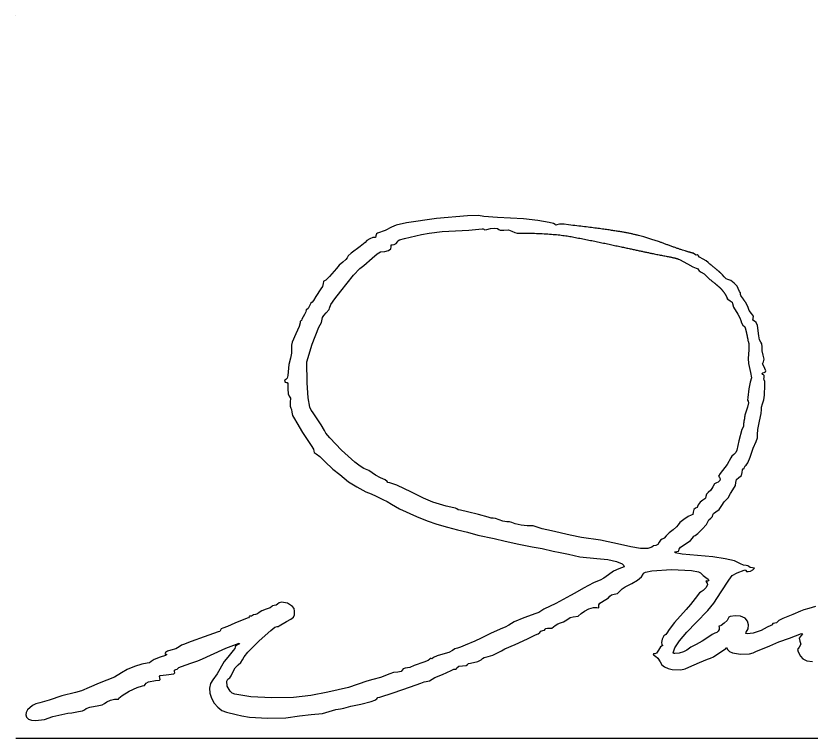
# Model space of a CAD drawing. Extents: x 0 to 34, y 0 to 22.
# Drawn here: x 24.5 to 25.05, y 8.816 to 9.316 of the extents above; entities that cross this region are included whole.
import ezdxf

# ---------------------------------------------------------------- set-up
doc = ezdxf.new("R2010")
doc.units = 0
doc.layers.add('SH_Data', color=7, linetype='Continuous')
doc.layers.add('SH_Text', color=7, linetype='Continuous')

msp = doc.modelspace()

# ---------------------------------------------------------------- linework, layer by layer
at = {"layer": 'SH_Data'}
for p, q in [((24.5, 9.316), (24.5, 9.316)), ((24.5, 8.816), (28, 8.816))]:
    msp.add_line(p, q, dxfattribs=at)
at = {"layer": 'SH_Text'}
msp.add_line((24.99279, 9.11981), (24.99243, 9.12063), dxfattribs=at)
for points in [[(24.88266, 9.17131), (24.87945, 9.17171), (24.87637, 9.17174), (24.87441, 9.17133), (24.87367, 9.17112), (24.87336, 9.17155), (24.87215, 9.1723), (24.86924, 9.17291), (24.86121, 9.17428), (24.85134, 9.17546), (24.83332, 9.17635), (24.824, 9.17722), (24.82018, 9.17775), (24.81259, 9.17756), (24.79125, 9.17564), (24.77029, 9.17267), (24.76318, 9.17116), (24.76003, 9.16983), (24.75559, 9.16735), (24.75042, 9.16557), (24.74958, 9.16505), (24.74923, 9.16379), (24.74899, 9.16268), (24.74839, 9.16252), (24.74704, 9.1625), (24.745, 9.1617), (24.74298, 9.16047), (24.74168, 9.15917), (24.73835, 9.15635), (24.7322, 9.15184), (24.73008, 9.14983), (24.72927, 9.14854), (24.7284, 9.14726), (24.72631, 9.14554), (24.72383, 9.14344), (24.722, 9.14122), (24.71719, 9.13549), (24.71461, 9.13313), (24.71323, 9.13242), (24.71291, 9.1321), (24.71277, 9.1307), (24.71228, 9.12871), (24.71109, 9.127), (24.70762, 9.12165), (24.70612, 9.11895), (24.70504, 9.11783), (24.70423, 9.11707), (24.70336, 9.11523), (24.7024, 9.11339), (24.70139, 9.11262), (24.7008, 9.11246), (24.70088, 9.11207), (24.70077, 9.11105), (24.69973, 9.10935), (24.69802, 9.106), (24.69777, 9.10516), (24.69718, 9.10481), (24.69672, 9.10445), (24.69681, 9.10358), (24.69613, 9.10085), (24.69386, 9.09599), (24.69116, 9.09013), (24.69077, 9.08808), (24.69084, 9.08599), (24.69081, 9.08245), (24.69015, 9.07905), (24.68906, 9.07474), (24.68817, 9.0671), (24.68769, 9.0652), (24.68689, 9.06421), (24.68608, 9.0637), (24.6859, 9.06305), (24.6863, 9.06251), (24.68723, 9.06228), (24.6879, 9.06208), (24.68828, 9.0614), (24.68836, 9.05787), (24.68848, 9.05439), (24.68929, 9.05275), (24.69006, 9.05135), (24.68998, 9.04847), (24.68987, 9.04582), (24.69029, 9.04443), (24.69085, 9.0434), (24.69109, 9.04161), (24.6916, 9.03932), (24.69281, 9.0371), (24.69453, 9.03436), (24.69841, 9.02757), (24.70439, 9.01868), (24.70596, 9.01615), (24.70629, 9.01457), (24.70651, 9.01369), (24.70785, 9.01285), (24.71046, 9.01098), (24.71376, 9.00759), (24.71941, 9.00211), (24.72435, 8.99851), (24.73032, 8.99341), (24.73607, 8.98993), (24.74226, 8.98653), (24.74584, 8.98502), (24.74933, 8.98342), (24.754, 8.98118), (24.75704, 8.97992), (24.75992, 8.9779), (24.7656, 8.97481), (24.77744, 8.96948), (24.78482, 8.9664), (24.79133, 8.96418), (24.79871, 8.96197), (24.80566, 8.96028), (24.81272, 8.95847), (24.81967, 8.95648), (24.83115, 8.9543), (24.83864, 8.95242), (24.84819, 8.95031), (24.85731, 8.94854), (24.86425, 8.94718), (24.87192, 8.94548), (24.87669, 8.94441), (24.88254, 8.94344), (24.89038, 8.94155), (24.9021, 8.94029), (24.90977, 8.93958), (24.91576, 8.93832), (24.91966, 8.93663), (24.92071, 8.93566), (24.92109, 8.93464), (24.91736, 8.93316), (24.91371, 8.93153), (24.9102, 8.92902), (24.90708, 8.92666), (24.90438, 8.92539), (24.90151, 8.92414), (24.89977, 8.92339), (24.893, 8.91992), (24.88686, 8.91644), (24.88391, 8.91481), (24.87387, 8.90908), (24.86547, 8.90516), (24.86348, 8.90392), (24.86203, 8.90292), (24.85991, 8.90229), (24.85158, 8.89919), (24.84502, 8.89648), (24.84125, 8.89431), (24.83874, 8.89277), (24.83686, 8.89214), (24.82909, 8.88867), (24.82216, 8.88519), (24.81765, 8.88312), (24.81102, 8.88045), (24.80778, 8.87905), (24.8056, 8.87825), (24.80395, 8.87778), (24.80233, 8.87666), (24.79972, 8.87524), (24.79567, 8.87406), (24.79167, 8.87295), (24.78916, 8.87174), (24.78797, 8.87099), (24.78714, 8.87101), (24.78673, 8.87116), (24.78656, 8.87069), (24.78535, 8.86973), (24.78244, 8.86868), (24.77571, 8.86622), (24.77272, 8.86491), (24.76941, 8.86449), (24.76803, 8.86402), (24.76746, 8.86306), (24.76673, 8.86206), (24.76438, 8.86176), (24.76148, 8.86138), (24.75884, 8.86049), (24.75243, 8.85786), (24.74719, 8.85656), (24.74285, 8.85535), (24.73033, 8.85105), (24.71604, 8.84785), (24.70409, 8.84556), (24.69215, 8.84411), (24.67727, 8.84378), (24.66266, 8.84453), (24.65151, 8.84632), (24.64975, 8.84714), (24.64827, 8.84846), (24.64635, 8.85193), (24.64614, 8.85545), (24.6468, 8.85682), (24.64803, 8.8577), (24.64911, 8.85904), (24.65026, 8.8617), (24.65177, 8.86472), (24.65384, 8.86673), (24.65569, 8.86835), (24.65677, 8.87026), (24.65798, 8.87224), (24.66065, 8.8754), (24.66851, 8.88341), (24.6765, 8.89061), (24.67936, 8.89277), (24.68081, 8.89334), (24.68161, 8.8932), (24.68227, 8.89365), (24.68732, 8.89678), (24.69041, 8.89843), (24.69207, 8.89978), (24.69277, 8.90142), (24.69298, 8.90394), (24.69261, 8.90562), (24.69152, 8.90716), (24.68798, 8.90944), (24.68396, 8.91014), (24.68228, 8.9097), (24.68109, 8.90863), (24.68022, 8.90802), (24.67887, 8.90776), (24.67768, 8.90756), (24.67718, 8.90708), (24.67605, 8.90627), (24.67331, 8.90526), (24.67028, 8.9041), (24.66843, 8.9029), (24.66726, 8.90204), (24.66584, 8.90169), (24.66457, 8.90143), (24.66372, 8.9008), (24.6631, 8.90033), (24.66237, 8.90042), (24.6618, 8.9005), (24.66156, 8.9), (24.66111, 8.89935), (24.66002, 8.89908), (24.65168, 8.89561), (24.6464, 8.89316), (24.64324, 8.89214), (24.64208, 8.89175), (24.64159, 8.89084), (24.64114, 8.88992), (24.64005, 8.88953), (24.6368, 8.88835), (24.63031, 8.88608), (24.62134, 8.88292), (24.61592, 8.88085), (24.61455, 8.88036), (24.61301, 8.87918), (24.61066, 8.87782), (24.60737, 8.87691), (24.60497, 8.87623), (24.60346, 8.87524), (24.60318, 8.87432), (24.60448, 8.87385), (24.60359, 8.87328), (24.59993, 8.87199), (24.59574, 8.87037), (24.59359, 8.86901), (24.59254, 8.86818), (24.59099, 8.86784), (24.58714, 8.86721), (24.58204, 8.86558), (24.57695, 8.86341), (24.57309, 8.86116), (24.56825, 8.85828), (24.56297, 8.85612), (24.55759, 8.85395), (24.55064, 8.85102), (24.5455, 8.84879), (24.54133, 8.84753), (24.53182, 8.84518), (24.5231, 8.84222), (24.51659, 8.84044), (24.51391, 8.83975), (24.51155, 8.83862), (24.5081, 8.83549), (24.5072, 8.83375), (24.50695, 8.83204), (24.50743, 8.83049), (24.50875, 8.82922), (24.51086, 8.82843), (24.51357, 8.82814), (24.51981, 8.82888), (24.52556, 8.83097), (24.53601, 8.83334), (24.53874, 8.83341), (24.54326, 8.83436), (24.54601, 8.83485), (24.5474, 8.83569), (24.54865, 8.83652), (24.5511, 8.83736), (24.55739, 8.83847), (24.55981, 8.83898), (24.56136, 8.83991), (24.56301, 8.84112), (24.56558, 8.84223), (24.56822, 8.84293), (24.57008, 8.84293), (24.57093, 8.84296), (24.57128, 8.84369), (24.57347, 8.84561), (24.57849, 8.84847), (24.58402, 8.85107), (24.58772, 8.85221), (24.58899, 8.85245), (24.58951, 8.85304), (24.59013, 8.85409), (24.59175, 8.855), (24.59667, 8.85583), (24.59946, 8.8561), (24.59977, 8.85667), (24.59961, 8.85769), (24.59947, 8.85875), (24.59995, 8.85935), (24.60405, 8.85987), (24.6093, 8.86051), (24.60997, 8.86116), (24.60978, 8.86222), (24.60979, 8.86315), (24.61069, 8.86349), (24.61167, 8.86371), (24.61208, 8.86425), (24.61285, 8.86494), (24.61468, 8.86553), (24.62115, 8.86781), (24.62585, 8.86957), (24.62915, 8.87085), (24.63465, 8.87339), (24.64537, 8.87819), (24.65448, 8.88165), (24.65488, 8.88131), (24.65351, 8.88051), (24.65198, 8.87959), (24.6517, 8.87885), (24.65156, 8.87796), (24.65041, 8.87663), (24.64854, 8.87434), (24.64678, 8.87215), (24.64425, 8.86901), (24.63934, 8.86045), (24.63628, 8.8563), (24.63463, 8.85379), (24.63402, 8.85066), (24.63435, 8.84719), (24.63548, 8.84363), (24.63732, 8.84026), (24.63973, 8.83736), (24.64262, 8.83518), (24.64585, 8.83399), (24.65244, 8.83238), (24.65642, 8.83137), (24.66165, 8.8306), (24.67423, 8.8298), (24.68691, 8.83004), (24.69641, 8.83141), (24.70446, 8.83224), (24.71228, 8.83306), (24.7216, 8.83574), (24.72474, 8.83619), (24.72699, 8.83676), (24.73186, 8.83805), (24.73882, 8.8396), (24.74605, 8.84142), (24.74853, 8.84219), (24.74983, 8.8432), (24.75064, 8.84404), (24.75194, 8.84439), (24.76117, 8.84738), (24.7731, 8.85139), (24.78033, 8.85406), (24.7826, 8.85508), (24.78399, 8.85523), (24.78622, 8.85564), (24.79003, 8.85792), (24.79524, 8.85997), (24.80141, 8.8627), (24.80317, 8.86368), (24.80421, 8.86378), (24.80475, 8.86382), (24.80529, 8.86467), (24.80652, 8.86575), (24.80922, 8.8661), (24.81161, 8.86635), (24.8126, 8.86696), (24.81321, 8.86758), (24.81466, 8.86783), (24.8198, 8.86914), (24.82207, 8.87025), (24.82302, 8.87122), (24.82415, 8.87192), (24.82686, 8.87255), (24.83021, 8.87346), (24.83286, 8.87482), (24.83611, 8.87651), (24.83857, 8.87771), (24.84559, 8.88084), (24.85427, 8.88479), (24.85976, 8.88742), (24.86163, 8.88819), (24.86268, 8.88921), (24.86348, 8.89005), (24.86478, 8.8904), (24.86594, 8.89067), (24.86642, 8.89132), (24.86687, 8.89193), (24.86794, 8.89209), (24.87103, 8.89223), (24.87342, 8.89393), (24.87525, 8.89523), (24.87711, 8.89583), (24.87917, 8.8965), (24.88146, 8.89795), (24.88375, 8.89939), (24.8858, 8.90005), (24.88924, 8.90051), (24.89128, 8.90223), (24.89355, 8.90399), (24.89669, 8.90547), (24.89985, 8.90638), (24.90223, 8.90639), (24.90352, 8.90623), (24.9035, 8.90715), (24.90351, 8.9083), (24.90435, 8.90951), (24.90833, 8.91193), (24.91018, 8.91304), (24.91124, 8.91427), (24.91231, 8.9152), (24.91424, 8.91557), (24.91645, 8.9161), (24.91811, 8.91768), (24.91976, 8.91946), (24.92182, 8.92077), (24.92646, 8.92302), (24.93039, 8.92545), (24.93311, 8.92771), (24.93413, 8.92946), (24.93457, 8.93017), (24.93581, 8.93079), (24.94025, 8.93177), (24.95382, 8.93262), (24.96768, 8.93197), (24.97248, 8.93106), (24.97396, 8.93046), (24.97467, 8.92976), (24.97574, 8.92851), (24.97766, 8.92722), (24.9793, 8.92605), (24.97967, 8.92507), (24.97906, 8.92462), (24.97834, 8.92473), (24.97777, 8.92483), (24.97753, 8.92438), (24.97859, 8.92318), (24.97869, 8.9221), (24.97754, 8.92014), (24.97583, 8.91824), (24.97428, 8.91736), (24.97317, 8.91666), (24.97014, 8.91255), (24.96711, 8.9084), (24.96404, 8.90501), (24.95596, 8.8961), (24.9522, 8.8913), (24.95062, 8.88867), (24.94995, 8.8878), (24.94865, 8.88682), (24.94748, 8.88461), (24.94685, 8.88224), (24.9472, 8.88081), (24.94785, 8.88022), (24.94741, 8.88), (24.94624, 8.87908), (24.9449, 8.8769), (24.94351, 8.87476), (24.94225, 8.87427), (24.94142, 8.87437), (24.94107, 8.87398), (24.94157, 8.87333), (24.94278, 8.8728), (24.94442, 8.87145), (24.94594, 8.86872), (24.94716, 8.86684), (24.94906, 8.86531), (24.9515, 8.86415), (24.9543, 8.86341), (24.96032, 8.86325), (24.96321, 8.8639), (24.96581, 8.86508), (24.97319, 8.86829), (24.97879, 8.87061), (24.98087, 8.8713), (24.98285, 8.8722), (24.98583, 8.87434), (24.99048, 8.87738), (24.99115, 8.8777), (24.99145, 8.87847), (24.99184, 8.87856), (24.99273, 8.87727), (24.99397, 8.87601), (24.99602, 8.87505), (25.00165, 8.87406), (25.0078, 8.87441), (25.0105, 8.87511), (25.01266, 8.87619), (25.01578, 8.87738), (25.02188, 8.87997), (25.02817, 8.88257), (25.03554, 8.8851), (25.04377, 8.88836), (25.04455, 8.88823), (25.0436, 8.88703), (25.0423, 8.88515), (25.04278, 8.88304), (25.04329, 8.88093), (25.04216, 8.87907), (25.04105, 8.87734), (25.04161, 8.87581), (25.0432, 8.87281), (25.04468, 8.87078), (25.04746, 8.86952), (25.0515, 8.86907)], [(25.00359, 9.03182), (25.00264, 9.02972), (25.00054, 9.02191), (24.99908, 9.01525), (24.99848, 9.01381), (24.997, 9.0124), (24.99551, 9.01116), (24.99489, 9.0101), (24.99228, 9.00543), (24.98756, 8.99908), (24.98638, 8.99731), (24.98705, 8.99632), (24.98759, 8.99541), (24.98724, 8.99425), (24.98627, 8.99325), (24.9849, 8.99283), (24.98373, 8.992), (24.98245, 8.99001), (24.98097, 8.9877), (24.97932, 8.9861), (24.97805, 8.98482), (24.97753, 8.98328), (24.97734, 8.98205), (24.97687, 8.98155), (24.97553, 8.98084), (24.97375, 8.97924), (24.97228, 8.9775), (24.97186, 8.97638), (24.97167, 8.97575), (24.97058, 8.97522), (24.96928, 8.97432), (24.96885, 8.97251), (24.96851, 8.97086), (24.96757, 8.97026), (24.96537, 8.96941), (24.96232, 8.96743), (24.9596, 8.9652), (24.95843, 8.9636), (24.95742, 8.96216), (24.95498, 8.96029), (24.95213, 8.95812), (24.95011, 8.95594), (24.94874, 8.95441), (24.94746, 8.95377), (24.94635, 8.95313), (24.94541, 8.9516), (24.94435, 8.95004), (24.94294, 8.94943), (24.94145, 8.94904), (24.94018, 8.9481), (24.93753, 8.94724), (24.93245, 8.94733), (24.92581, 8.94831), (24.9185, 8.95008), (24.90461, 8.95306), (24.89164, 8.95488), (24.88378, 8.95658), (24.87076, 8.95939), (24.86422, 8.96083), (24.86008, 8.96218), (24.858, 8.96295), (24.85642, 8.963), (24.8539, 8.96294), (24.84976, 8.96348), (24.84566, 8.96434), (24.84324, 8.96523), (24.84179, 8.96575), (24.83977, 8.96583), (24.8372, 8.96611), (24.83444, 8.96712), (24.83206, 8.96808), (24.83043, 8.96822), (24.82895, 8.96828), (24.82698, 8.96901), (24.82014, 8.97079), (24.81271, 8.97254), (24.80777, 8.97373), (24.80618, 8.974), (24.8052, 8.97464), (24.80438, 8.97521), (24.80319, 8.97531), (24.79784, 8.97649), (24.78873, 8.97944), (24.78222, 8.98201), (24.77397, 8.98622), (24.76382, 8.9911), (24.75883, 8.99283), (24.75757, 8.99306), (24.75704, 8.99359), (24.75571, 8.9947), (24.75249, 8.99628), (24.74889, 8.9981), (24.74663, 8.99976), (24.74438, 9.00128), (24.7408, 9.00277), (24.73831, 9.0042), (24.73462, 9.00708), (24.7255, 9.01534), (24.71724, 9.02387), (24.71462, 9.02709), (24.71364, 9.029), (24.71123, 9.03295), (24.70754, 9.0384), (24.70523, 9.04188), (24.70431, 9.04309), (24.70351, 9.0451), (24.70232, 9.05167), (24.7016, 9.06203), (24.7013, 9.0766), (24.70509, 9.08874), (24.7097, 9.10047), (24.71145, 9.10368), (24.71233, 9.10721), (24.71309, 9.10862), (24.71487, 9.11046), (24.71683, 9.11262), (24.71699, 9.11369), (24.7181, 9.1161), (24.72068, 9.12006), (24.72485, 9.12548), (24.73371, 9.1365), (24.73803, 9.14103), (24.74078, 9.14323), (24.74672, 9.14822), (24.75016, 9.15128), (24.75248, 9.15256), (24.75552, 9.15287), (24.75797, 9.15367), (24.75952, 9.15482), (24.75987, 9.15616), (24.75978, 9.15747), (24.76056, 9.1576), (24.76178, 9.15773), (24.76318, 9.15848), (24.76424, 9.15949), (24.76442, 9.16037), (24.76563, 9.16106), (24.76902, 9.16191), (24.78074, 9.16461), (24.78619, 9.16562), (24.795, 9.16662), (24.81347, 9.16774), (24.8228, 9.16847), (24.82357, 9.16869), (24.82389, 9.16825), (24.82444, 9.16778), (24.82611, 9.1682), (24.82865, 9.16883), (24.83133, 9.16902), (24.83344, 9.16877), (24.8343, 9.1681), (24.83519, 9.16755), (24.8378, 9.16775), (24.84099, 9.16789), (24.84341, 9.16696), (24.84536, 9.16601), (24.84707, 9.16567)], [(24.97913, 9.14526), (24.97794, 9.14651), (24.97579, 9.14768), (24.97334, 9.14896), (24.97232, 9.15009), (24.97215, 9.15064), (24.97175, 9.15054), (24.97096, 9.15045), (24.96987, 9.15104), (24.96875, 9.15168)], [(24.95871, 9.1476), (24.95937, 9.14734), (24.96489, 9.14431), (24.96854, 9.14216), (24.97089, 9.14127), (24.9719, 9.14101), (24.97232, 9.14038), (24.97294, 9.13952), (24.97441, 9.13869), (24.97636, 9.13749), (24.9781, 9.13571), (24.98048, 9.1336)], [(25.00197, 9.12204), (25.00164, 9.12319), (25.00155, 9.12438), (25.00099, 9.1252), (25.0001, 9.12721), (24.99924, 9.12889), (24.9972, 9.13095), (24.99481, 9.13271), (24.99287, 9.13346), (24.9916, 9.13403), (24.99027, 9.13541), (24.98915, 9.13672)], [(25.05356, 8.90701), (25.04895, 8.90568), (25.04552, 8.90489), (25.0431, 8.90381), (25.03789, 8.9016), (25.03082, 8.89889), (25.0281, 8.89739), (25.02701, 8.89632), (25.0265, 8.89582), (25.02527, 8.89561), (25.02405, 8.89535), (25.02354, 8.89474), (25.02324, 8.89413), (25.02252, 8.89387), (25.02013, 8.8927), (25.01589, 8.8904), (25.01044, 8.88871), (25.0062, 8.88818), (25.0053, 8.88853), (25.0056, 8.88938), (25.00682, 8.89166), (25.00706, 8.89435), (25.00636, 8.89697), (25.00476, 8.89902), (25.00167, 8.90034), (24.99783, 8.90074), (24.99454, 8.90026), (24.99353, 8.89969), (24.99316, 8.89889), (24.99232, 8.89742), (24.99041, 8.8955), (24.98833, 8.89392), (24.987, 8.89349), (24.98661, 8.89342), (24.98675, 8.89261), (24.98681, 8.89131), (24.98621, 8.89003), (24.98516, 8.88905), (24.98386, 8.88867), (24.98191, 8.8878), (24.97898, 8.88573), (24.97511, 8.88309), (24.97089, 8.88088), (24.96715, 8.87892), (24.96444, 8.87688), (24.96225, 8.87563), (24.95907, 8.87475), (24.9562, 8.87449), (24.9553, 8.87466), (24.95496, 8.87509), (24.95612, 8.87842), (24.95938, 8.8833), (24.9644, 8.88929), (24.97083, 8.89595), (24.97892, 8.90426), (24.98319, 8.90949), (24.9883, 8.91721), (24.99359, 8.92543), (24.99576, 8.92853), (24.99923, 8.93031), (25.00422, 8.93235), (25.005, 8.93258), (25.00531, 8.93212), (25.00579, 8.9314), (25.00699, 8.93124), (25.00855, 8.93161), (25.01013, 8.93247), (25.01134, 8.93358), (25.00992, 8.93378), (25.00841, 8.93406), (25.00745, 8.93471), (25.00663, 8.93529), (25.00545, 8.9354), (25.00374, 8.9357), (25.00165, 8.93674), (24.99746, 8.93862), (24.99102, 8.94022), (24.98245, 8.94151), (24.97189, 8.94248), (24.96122, 8.94344), (24.95631, 8.9443), (24.95623, 8.94488), (24.95744, 8.94509), (24.95869, 8.94531), (24.95894, 8.94584), (24.95906, 8.94678), (24.96016, 8.94808), (24.96466, 8.9511), (24.96695, 8.95273), (24.9684, 8.9545), (24.96927, 8.95582), (24.97014, 8.95638), (24.97211, 8.95771), (24.97519, 8.96072), (24.97802, 8.964), (24.97927, 8.96608), (24.97979, 8.96723), (24.98106, 8.96836), (24.98222, 8.96946), (24.9825, 8.97052), (24.98297, 8.97156), (24.98457, 8.97259), (24.98679, 8.9743), (24.98873, 8.97704), (24.99034, 8.9796), (24.99175, 8.98095), (24.99315, 8.98243), (24.99473, 8.98529), (24.9974, 8.98973), (24.99808, 8.99091), (24.99836, 8.9929), (24.99885, 8.99512), (25.00053, 8.99646), (25.00221, 8.99779), (25.0027, 8.99992), (25.00296, 9.00166), (25.00357, 9.00238), (25.00419, 9.00276), (25.00444, 9.00368), (25.00476, 9.0046), (25.00553, 9.00498), (25.00679, 9.00658), (25.00831, 9.01041), (25.01038, 9.01664), (25.01254, 9.02133), (25.01342, 9.02395), (25.01349, 9.02618), (25.01366, 9.02967), (25.01474, 9.03531), (25.01584, 9.0407), (25.01604, 9.04361), (25.01612, 9.04519), (25.01695, 9.04737), (25.01788, 9.05019), (25.01822, 9.05331), (25.01851, 9.06032), (25.01854, 9.06293), (25.0181, 9.06401), (25.01773, 9.06452), (25.01789, 9.06575), (25.01802, 9.06699), (25.01752, 9.06748), (25.01686, 9.06774), (25.01659, 9.06835), (25.01698, 9.06897), (25.01789, 9.06922), (25.01884, 9.06953), (25.01914, 9.07038), (25.01782, 9.0734), (25.01694, 9.07522), (25.01746, 9.0766), (25.01803, 9.07827), (25.01738, 9.08112), (25.01666, 9.08418), (25.01651, 9.08692), (25.01634, 9.0889), (25.01559, 9.09014), (25.01473, 9.09174), (25.01429, 9.09458), (25.01334, 9.10168), (25.01244, 9.10368), (25.01127, 9.10459), (25.0102, 9.10524), (25.0105, 9.10652), (25.01069, 9.10814), (25.00923, 9.11001), (25.00767, 9.11204), (25.00687, 9.11418), (25.00599, 9.11614)], [(24.99279, 9.11981), (24.99443, 9.11872), (24.99582, 9.11772), (24.99617, 9.11692), (24.99682, 9.11433), (24.99988, 9.10944), (25.00127, 9.10704), (25.00186, 9.10511), (25.00221, 9.10343), (25.00313, 9.10197), (25.0045, 9.10086)], [(25.00683, 9.09092), (25.00729, 9.08914), (25.0075, 9.08484), (25.00696, 9.07877), (25.00706, 9.07533), (25.0085, 9.06922), (25.00915, 9.06536), (25.00842, 9.0624), (25.00744, 9.05786), (25.00661, 9.05188), (25.00644, 9.04999), (25.00689, 9.04926), (25.00714, 9.04809), (25.00644, 9.04513), (25.00473, 9.03962)]]:
    msp.add_lwpolyline(points, dxfattribs=at)
for points in [[(24.96875, 9.15168), (24.96135, 9.15368), (24.94194, 9.16088), (24.92701, 9.16521), (24.90537, 9.16868), (24.88266, 9.17131)], [(24.84707, 9.16567), (24.87103, 9.16567), (24.89852, 9.16052), (24.92383, 9.1551), (24.9418, 9.1512), (24.95734, 9.14832), (24.95871, 9.1476)], [(24.98915, 9.13672), (24.98791, 9.13799), (24.98553, 9.13997), (24.98165, 9.14329), (24.97913, 9.14526)], [(24.98048, 9.1336), (24.98352, 9.13111), (24.9855, 9.12949), (24.98821, 9.12707), (24.99055, 9.12412), (24.99217, 9.12121), (24.99279, 9.11981)], [(25.00599, 9.11614), (25.00518, 9.11766), (25.00455, 9.11854), (25.00384, 9.11951), (25.00333, 9.12029), (25.0028, 9.12105), (25.00197, 9.12204)], [(25.0045, 9.10086), (25.00494, 9.09967), (25.00535, 9.09814), (25.00572, 9.09648), (25.00641, 9.09339), (25.00683, 9.09092)], [(25.00473, 9.03962), (25.00429, 9.03763), (25.00429, 9.03662), (25.00381, 9.03496), (25.00381, 9.03346), (25.00359, 9.03182)]]:
    msp.add_open_spline(points, degree=2, dxfattribs=at)

doc.saveas('drawing.dxf')
